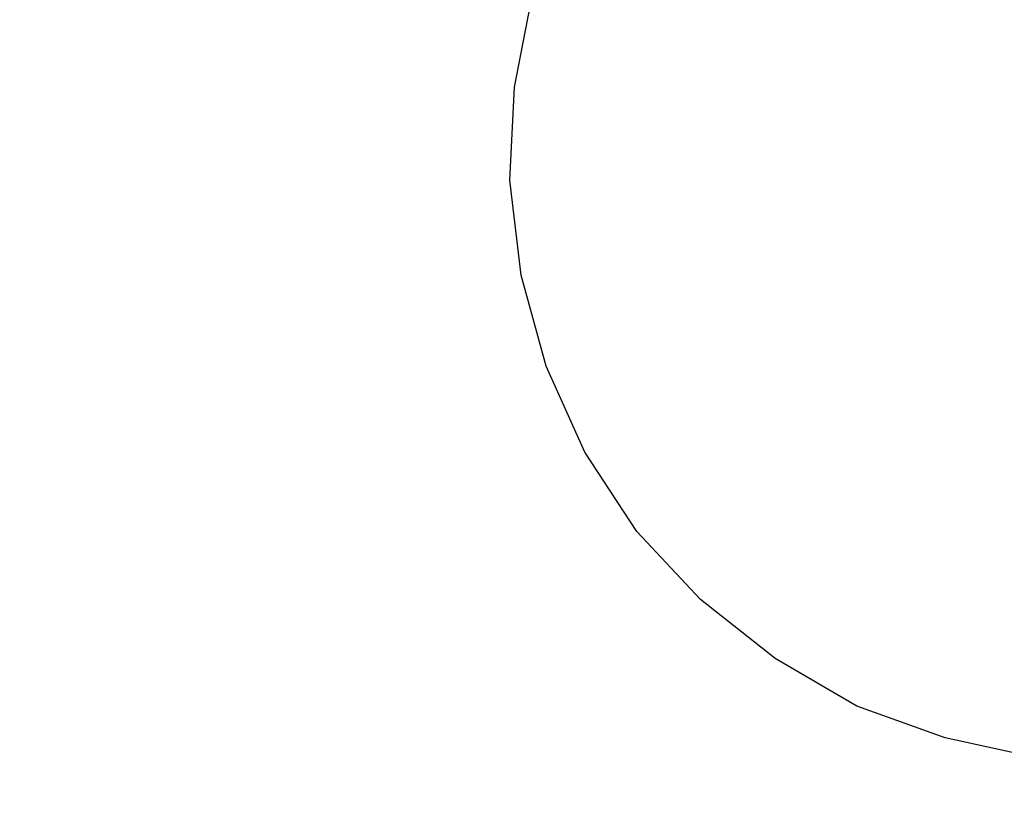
# Model space of a CAD drawing. Header units: centimetres. Extents: x -15121 to 30567, y -60641 to 0.
# Tile 572 of 656: x 1079.7879 to 1079.8861, y -23144.5403 to -23144.4607. Entities that reach past the tile are written whole.
import ezdxf

# ---------------------------------------------------------------- set-up
doc = ezdxf.new("R2010")
doc.units = ezdxf.units.CM
doc.header["$LTSCALE"] = 60
doc.layers.add('AIKA wymiarowanie rzut lobby', color=7, linetype='Continuous')
doc.layers.add('CrossSectionsProfils', color=7, linetype='Continuous')
doc.layers.add('MB-kreskowanie', color=8, linetype='Continuous', lineweight=5)
doc.layers.add('MB-uszczelki_tworzywa', color=8, linetype='Continuous', lineweight=0)
doc.styles.add('wymiar', font='txt.shx', dxfattribs={"width": 0.6})
doc.dimstyles.new('Dwudziestka', dxfattribs={"dimtxt": 7, "dimasz": 0.7, "dimexe": 5, "dimexo": 0, "dimgap": 2.5, "dimtad": 1, "dimtoh": 1, "dimdec": 3, "dimrnd": 0.5, "dimdsep": 46, "dimtxsty": 'wymiar', "dimblk": 'znacznik', "dimcen": 0, "dimdle": 5, "dimse1": 1, "dimse2": 1, "dimclrd": 256, "dimclre": 256, "dimclrt": 256, "dimadec": 0, "dimazin": 0, "dimtfac": 0.4, "dimtdec": 3, "dimtix": 1, "dimtofl": 0, "dimtmove": 2, "dimatfit": 3, "dimldrblk": 'znacznik', "dimfxl": 1, "dimtolj": 1, "dimarcsym": 0})

# ---------------------------------------------------------------- blocks, each defined once
blk = doc.blocks.new('K41_7840_X', base_point=(1.69976, 4.60319))
at = {"layer": 'CrossSectionsProfils', "flags": 128}
blk.add_lwpolyline([(7.21268, 15.13057), (7.19233, 15.0379), (7.16069, 14.94975), (7.11322, 14.86838), (7.05446, 14.79379), (6.98665, 14.7305), (6.90753, 14.67851), (6.82164, 14.64009), (6.73123, 14.61522), (6.6363, 14.60392), (6.54362, 14.60844), (6.45095, 14.62652), (6.3628, 14.66043), (6.28143, 14.70563), (6.20684, 14.7644), (6.14355, 14.83447), (6.09156, 14.91132), (6.05313, 14.99722), (4.19967, 20.09197)], dxfattribs=at)
blk = doc.blocks.new('120750_a')
at = {"layer": 'MB-kreskowanie'}
h = blk.add_hatch(dxfattribs=at)
h.set_pattern_fill('DOTS', color=256, scale=0.3, angle=45, style=0)
h.set_pattern_definition([(45, (-6530.8499, -2728.00724), (-0.168379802, 0.505139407), [0, -0.47625])])
h.paths.add_polyline_path([(-2.01846, -6.25499, 0.330207), (3.12591, -8.94219, 0.396548), (4.78513, -6.79249), (3.64748, 1.35145, 0.395486), (2.84914, 2.1), (1.99924, 2.1, 0.440011), (1.8, 1.88257), (1.94568, 0.21743, -0.440011), (1.74644, 0), (-0.40076, 0), (-0.623, 0.82941, 0.603504), (-1.48585, 1.02509, -0.207061), (-8.85955, -7.49839, 0.916278), (-8.4864, -8.97137, 0.289863), (-2.84697, -6.36256, -0.380275)])
h.paths.add_polyline_path([(-0.40076, -3.35982, -0.414214), (-1.00076, -2.75982, -0.450014), (-0.40076, -2.25982), (1.39924, -2.25982, -0.450014), (1.99924, -2.75982, -0.414214), (1.39924, -3.35982)], flags=16)
h.paths.add_polyline_path([(1.65184, -5.7, -0.395486), (2.15081, -6.16784), (2.48925, -6.79143, 0.161261), (3.0752, -7.52523, -0.66952), (3.10794, -8.34726, -0.287949), (-0.75115, -6.7511, -0.391889), (-0.32968, -5.7)], flags=16)
at = {"layer": 'MB-uszczelki_tworzywa'}
blk.add_lwpolyline([(1.74644, 0, 0.440011), (1.94568, 0.21743), (1.8, 1.88257, -0.440011), (1.99924, 2.1), (2.84914, 2.1, -0.395486), (3.64748, 1.35145), (4.78513, -6.79249, -0.396548), (3.12591, -8.94219, -0.040721), (2.37424, -9, -0.288113), (-2.01846, -6.25499, 0.380275), (-2.84697, -6.36256), (-2.84697, -6.36256), (-2.84697, -6.36256, -0.258401), (-7.73716, -9, -0.059621), (-8.76741, -8.88401, -0.709537), (-8.85955, -7.49839, 0.207061), (-1.48585, 1.02509, -0.603504), (-0.623, 0.82941), (-0.40076, 0), (1.7466, 0)], format="xyb", dxfattribs=at)
blk = doc.blocks.new('znacznik')
at = {"color": 0}
for points in [[(0, -5), (0, 5)], [(-4, 0), (4, 0)]]:
    blk.add_lwpolyline(points, dxfattribs=at)
at = {"color": 1}
blk.add_lwpolyline([(-2.12132, -2.12132), (2.12132, 2.12132)], dxfattribs=at)
blk = doc.blocks.new('*D4652')
at = {"layer": 'AIKA wymiarowanie rzut lobby', "lineweight": -2, "transparency": 16777216}
blk.add_line((970.468437, -23133.282489), (1347.026228, -23133.282489), dxfattribs=at)
at = {"layer": 'Defpoints', "color": 0, "transparency": 16777216}
for p in [(1347.726228, -23133.282489), (969.768437, -23147.521541), (1347.726228, -23148.818478)]:
    blk.add_point(p, dxfattribs=at)
at = {"layer": 'AIKA wymiarowanie rzut lobby', "linetype": 'ByBlock', "lineweight": -2, "transparency": 16777216, "xscale": 0.7, "yscale": 0.7, "zscale": 0.7, "rotation": 180}
blk.add_blockref('znacznik', (969.768437, -23133.282489), dxfattribs=at)
at = {"layer": 'AIKA wymiarowanie rzut lobby', "linetype": 'ByBlock', "lineweight": -2, "transparency": 16777216, "xscale": 0.7, "yscale": 0.7, "zscale": 0.7}
blk.add_blockref('znacznik', (1347.726228, -23133.282489), dxfattribs=at)
at = {"layer": 'AIKA wymiarowanie rzut lobby', "transparency": 16777216, "insert": (1158.747333, -23127.282489), "char_height": 7, "attachment_point": 5, "style": 'wymiar'}
blk.add_mtext('\\A1;378', dxfattribs=at)

msp = doc.modelspace()

# ---------------------------------------------------------------- block references
at = {"xscale": 0.1, "yscale": 0.1, "zscale": 0.1}
msp.add_blockref('120750_a', (1080.457188, -23144.532994), dxfattribs=at)
at = {"layer": 'CrossSectionsProfils', "xscale": 0.1, "yscale": 0.1, "zscale": 0.1, "rotation": 270.000000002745}
msp.add_blockref('K41_7840_X', (1078.836715, -23143.983058), dxfattribs=at)

# ---------------------------------------------------------------- dimensions: what is measured, and where the dimension line sits
at = {"layer": 'AIKA wymiarowanie rzut lobby', "color": 8}
dim = msp.add_linear_dim(base=(1347.726228, -23133.282489), p1=(969.768437, -23147.521541), p2=(1347.726228, -23148.818478), dimstyle='Dwudziestka', dxfattribs=at)
dim.commit()
dim.dimension.update_dxf_attribs({"geometry": '*D4652', "text_midpoint": (1158.747333, -23127.282489)})

doc.saveas('drawing.dxf')
